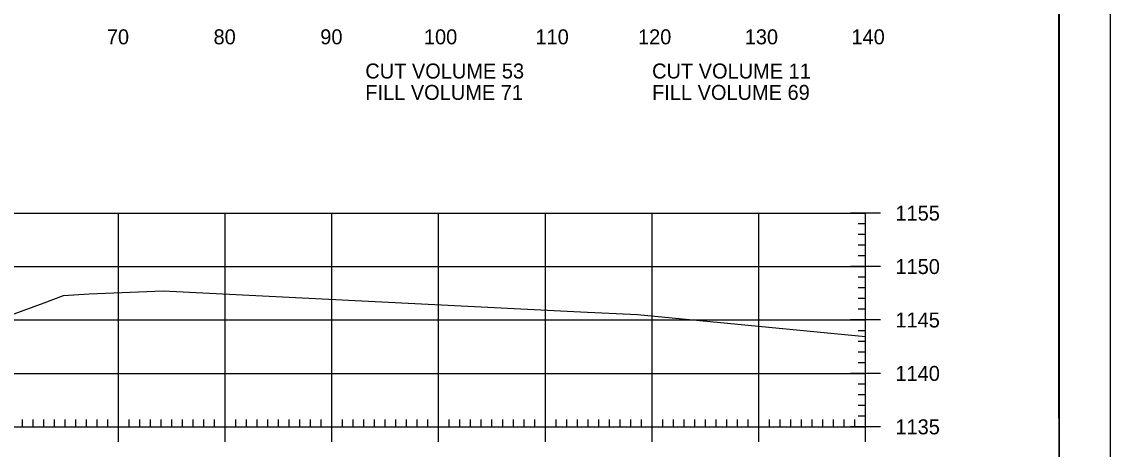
# Model space of a CAD drawing. Extents: x 1322838 to 1324533, y 339903 to 351025.
# Drawn here: x 1323764.7 to 1323866.6, y 342779.4 to 342819.4 of the extents above; entities that cross this region are included whole.
import ezdxf

# ---------------------------------------------------------------- set-up
doc = ezdxf.new("R2010")
doc.units = 0
for name, color, linetype in [('R_Axis', 7, 'Continuous'), ('R_Axis Annot', 7, 'Continuous'), ('R_Border', 7, 'Continuous'), ('R_Exist Surface', 7, 'Continuous'), ('R_Grid', 7, 'Continuous'), ('R_No Plot', 7, 'Continuous')]:
    doc.layers.add(name, color=color, linetype=linetype)

msp = doc.modelspace()

# ---------------------------------------------------------------- linework, layer by layer
at = {"layer": 'R_Axis'}
for p, q in [((1323845.12, 342801.5), (1323842.32, 342801.5)), ((1323843.72, 342781.5), (1323843.72, 342801.5)), ((1323843.72, 342800.5), (1323843.02, 342800.5)), ((1323843.72, 342799.5), (1323843.02, 342799.5)), ((1323843.72, 342798.5), (1323843.02, 342798.5)), ((1323843.72, 342797.5), (1323843.02, 342797.5)), ((1323845.12, 342796.5), (1323842.32, 342796.5)), ((1323843.72, 342795.5), (1323843.02, 342795.5)), ((1323843.72, 342794.5), (1323843.02, 342794.5)), ((1323843.72, 342793.5), (1323843.02, 342793.5)), ((1323843.72, 342792.5), (1323843.02, 342792.5)), ((1323845.12, 342791.5), (1323842.32, 342791.5)), ((1323843.72, 342790.5), (1323843.02, 342790.5)), ((1323843.72, 342789.5), (1323843.02, 342789.5)), ((1323843.72, 342788.5), (1323843.02, 342788.5)), ((1323843.72, 342787.5), (1323843.02, 342787.5)), ((1323845.12, 342786.5), (1323842.32, 342786.5)), ((1323843.72, 342785.5), (1323843.02, 342785.5)), ((1323843.72, 342784.5), (1323843.02, 342784.5)), ((1323773.72, 342780.1), (1323773.72, 342782.9)), ((1323783.72, 342780.1), (1323783.72, 342782.9)), ((1323793.72, 342780.1), (1323793.72, 342782.9)), ((1323803.72, 342780.1), (1323803.72, 342782.9)), ((1323813.72, 342780.1), (1323813.72, 342782.9)), ((1323823.72, 342780.1), (1323823.72, 342782.9)), ((1323833.72, 342780.1), (1323833.72, 342782.9)), ((1323843.72, 342783.5), (1323843.02, 342783.5)), ((1323843.72, 342780.1), (1323843.72, 342782.9)), ((1323563.72, 342781.5), (1323843.72, 342781.5)), ((1323764.72, 342781.5), (1323764.72, 342782.2)), ((1323765.72, 342781.5), (1323765.72, 342782.2)), ((1323766.72, 342781.5), (1323766.72, 342782.2)), ((1323767.72, 342781.5), (1323767.72, 342782.2)), ((1323768.72, 342781.5), (1323768.72, 342782.2)), ((1323769.72, 342781.5), (1323769.72, 342782.2)), ((1323770.72, 342781.5), (1323770.72, 342782.2)), ((1323771.72, 342781.5), (1323771.72, 342782.2)), ((1323772.72, 342781.5), (1323772.72, 342782.2)), ((1323774.72, 342781.5), (1323774.72, 342782.2)), ((1323775.72, 342781.5), (1323775.72, 342782.2)), ((1323776.72, 342781.5), (1323776.72, 342782.2)), ((1323777.72, 342781.5), (1323777.72, 342782.2)), ((1323778.72, 342781.5), (1323778.72, 342782.2)), ((1323779.72, 342781.5), (1323779.72, 342782.2)), ((1323780.72, 342781.5), (1323780.72, 342782.2)), ((1323781.72, 342781.5), (1323781.72, 342782.2)), ((1323782.72, 342781.5), (1323782.72, 342782.2)), ((1323784.72, 342781.5), (1323784.72, 342782.2)), ((1323785.72, 342781.5), (1323785.72, 342782.2)), ((1323786.72, 342781.5), (1323786.72, 342782.2)), ((1323787.72, 342781.5), (1323787.72, 342782.2)), ((1323788.72, 342781.5), (1323788.72, 342782.2)), ((1323789.72, 342781.5), (1323789.72, 342782.2)), ((1323790.72, 342781.5), (1323790.72, 342782.2)), ((1323791.72, 342781.5), (1323791.72, 342782.2)), ((1323792.72, 342781.5), (1323792.72, 342782.2)), ((1323794.72, 342781.5), (1323794.72, 342782.2)), ((1323795.72, 342781.5), (1323795.72, 342782.2)), ((1323796.72, 342781.5), (1323796.72, 342782.2)), ((1323797.72, 342781.5), (1323797.72, 342782.2)), ((1323798.72, 342781.5), (1323798.72, 342782.2)), ((1323799.72, 342781.5), (1323799.72, 342782.2)), ((1323800.72, 342781.5), (1323800.72, 342782.2)), ((1323801.72, 342781.5), (1323801.72, 342782.2)), ((1323802.72, 342781.5), (1323802.72, 342782.2)), ((1323804.72, 342781.5), (1323804.72, 342782.2)), ((1323805.72, 342781.5), (1323805.72, 342782.2)), ((1323806.72, 342781.5), (1323806.72, 342782.2)), ((1323807.72, 342781.5), (1323807.72, 342782.2)), ((1323808.72, 342781.5), (1323808.72, 342782.2)), ((1323809.72, 342781.5), (1323809.72, 342782.2)), ((1323810.72, 342781.5), (1323810.72, 342782.2)), ((1323811.72, 342781.5), (1323811.72, 342782.2)), ((1323812.72, 342781.5), (1323812.72, 342782.2)), ((1323814.72, 342781.5), (1323814.72, 342782.2)), ((1323815.72, 342781.5), (1323815.72, 342782.2)), ((1323816.72, 342781.5), (1323816.72, 342782.2)), ((1323817.72, 342781.5), (1323817.72, 342782.2)), ((1323818.72, 342781.5), (1323818.72, 342782.2)), ((1323819.72, 342781.5), (1323819.72, 342782.2)), ((1323820.72, 342781.5), (1323820.72, 342782.2)), ((1323821.72, 342781.5), (1323821.72, 342782.2)), ((1323822.72, 342781.5), (1323822.72, 342782.2)), ((1323824.72, 342781.5), (1323824.72, 342782.2)), ((1323825.72, 342781.5), (1323825.72, 342782.2)), ((1323826.72, 342781.5), (1323826.72, 342782.2)), ((1323827.72, 342781.5), (1323827.72, 342782.2)), ((1323828.72, 342781.5), (1323828.72, 342782.2)), ((1323829.72, 342781.5), (1323829.72, 342782.2)), ((1323830.72, 342781.5), (1323830.72, 342782.2)), ((1323831.72, 342781.5), (1323831.72, 342782.2)), ((1323832.72, 342781.5), (1323832.72, 342782.2)), ((1323834.72, 342781.5), (1323834.72, 342782.2)), ((1323835.72, 342781.5), (1323835.72, 342782.2)), ((1323836.72, 342781.5), (1323836.72, 342782.2)), ((1323837.72, 342781.5), (1323837.72, 342782.2)), ((1323838.72, 342781.5), (1323838.72, 342782.2)), ((1323839.72, 342781.5), (1323839.72, 342782.2)), ((1323840.72, 342781.5), (1323840.72, 342782.2)), ((1323841.72, 342781.5), (1323841.72, 342782.2)), ((1323845.12, 342781.5), (1323842.32, 342781.5)), ((1323842.72, 342781.5), (1323842.72, 342782.2)), ((1323843.72, 342782.5), (1323843.02, 342782.5))]:
    msp.add_line(p, q, dxfattribs=at)
at = {"layer": 'R_Border'}
msp.add_line((1323861.9, 342680.5), (1323861.9, 342885.96), dxfattribs=at)
at = {"layer": 'R_Exist Surface'}
msp.add_lwpolyline([(1323755.39, 342788.96), (1323766.76, 342793.12), (1323768.57, 342793.8), (1323770.97, 342793.94), (1323777.91, 342794.22), (1323817.01, 342792.25), (1323822.36, 342792.01), (1323827.23, 342791.56), (1323843.72, 342789.95)], dxfattribs=at)
at = {"layer": 'R_Grid'}
for p, q in [((1323563.72, 342801.5), (1323843.72, 342801.5)), ((1323773.72, 342781.5), (1323773.72, 342801.5)), ((1323783.72, 342781.5), (1323783.72, 342801.5)), ((1323793.72, 342781.5), (1323793.72, 342801.5)), ((1323803.72, 342781.5), (1323803.72, 342801.5)), ((1323813.72, 342781.5), (1323813.72, 342801.5)), ((1323823.72, 342781.5), (1323823.72, 342801.5)), ((1323833.72, 342781.5), (1323833.72, 342801.5)), ((1323843.72, 342781.5), (1323843.72, 342801.5)), ((1323563.72, 342796.5), (1323843.72, 342796.5)), ((1323563.72, 342791.5), (1323843.72, 342791.5)), ((1323563.72, 342786.5), (1323843.72, 342786.5)), ((1323563.72, 342781.5), (1323843.72, 342781.5))]:
    msp.add_line(p, q, dxfattribs=at)
at = {"layer": 'R_No Plot'}
for points in [[(1323533.31, 342889.85), (1323866.65, 342889.85), (1323866.65, 342676.51), (1323533.31, 342676.51)], [(1323779.64, 342885.96), (1323799.26, 342885.96), (1323799.26, 342876.08), (1323815.37, 342876.08), (1323838.57, 342876.08), (1323838.57, 342843.41), (1323861.77, 342843.41), (1323861.9, 342680.5), (1323545.72, 342680.5), (1323545.72, 342885.96)]]:
    msp.add_lwpolyline(points, close=True, dxfattribs=at)

# ---------------------------------------------------------------- texts
at = {"layer": 'R_Axis Annot'}
for s, p in [('70', (1323772.63, 342817.3)), ('80', (1323782.63, 342817.3)), ('90', (1323792.63, 342817.3)), ('100', (1323802.34, 342817.3)), ('110', (1323812.79, 342817.3)), ('120', (1323822.4, 342817.3)), ('130', (1323832.4, 342817.3)), ('140', (1323842.4, 342817.3)), ('CUT VOLUME 53', (1323796.85, 342814.1)), ('CUT VOLUME 11', (1323823.72, 342814.1)), ('FILL VOLUME 71', (1323796.85, 342812.1)), ('FILL VOLUME 69', (1323823.72, 342812.1)), ('1155', (1323846.52, 342800.8)), ('1150', (1323846.52, 342795.8)), ('1145', (1323846.52, 342790.8)), ('1140', (1323846.52, 342785.8)), ('1135', (1323846.52, 342780.8))]:
    msp.add_text(s, height=1.4, dxfattribs=at).set_placement(p)

doc.saveas('drawing.dxf')
